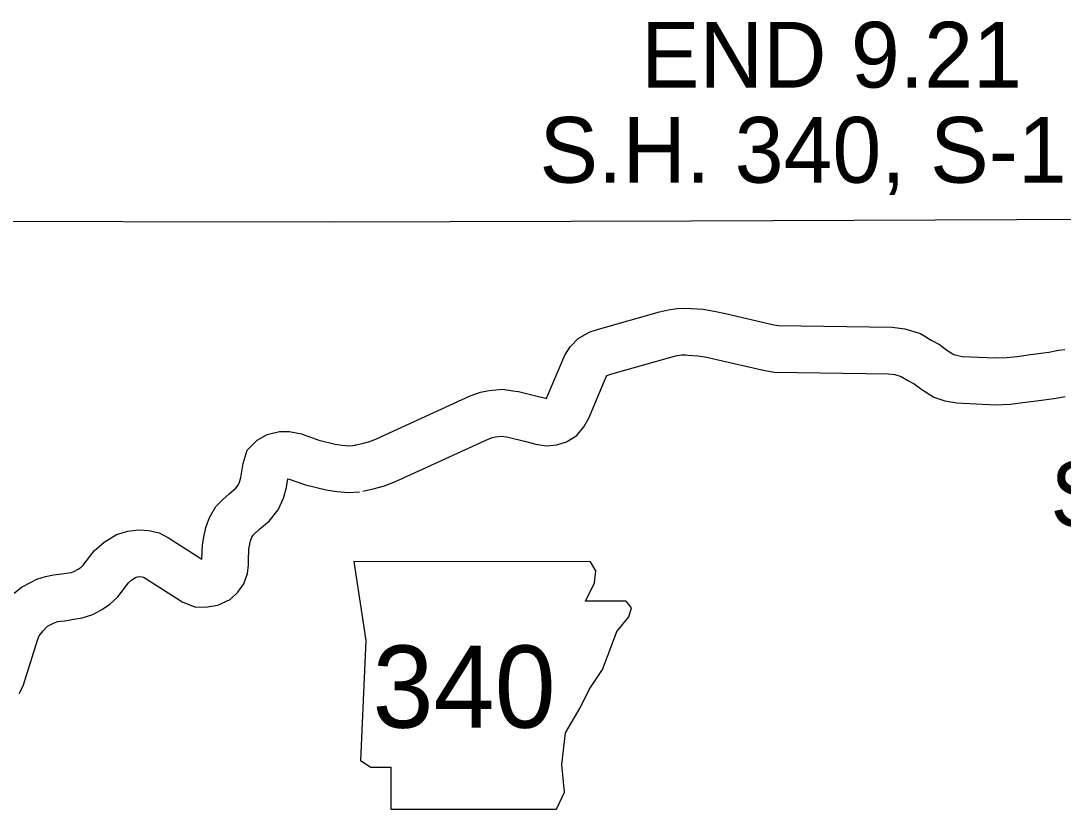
# Model space of a CAD drawing. Extents: x -939622 to -934245, y 1383184 to 1385301.
# Drawn here: x -935683.1 to -935662.99, y 1384355.26 to 1384370.46 of the extents above; entities that cross this region are included whole.
import ezdxf

# ---------------------------------------------------------------- set-up
doc = ezdxf.new("R2010")
doc.units = 0
for name, color, linetype in [('1', 7, 'Continuous'), ('10', 7, 'Continuous'), ('21', 7, 'Continuous'), ('25', 7, 'Continuous')]:
    doc.layers.add(name, color=color, linetype=linetype)

msp = doc.modelspace()

# ---------------------------------------------------------------- linework, layer by layer
at = {"layer": '1'}
msp.add_lwpolyline([(-935691.45, 1384366.591), (-935685.105, 1384366.596), (-935677.145, 1384366.584), (-935670.162, 1384366.6), (-935662.322, 1384366.632), (-935661.605, 1384366.638)], dxfattribs=at)
at = {"layer": '10'}
for points in [[(-935676.693, 1384362.267), (-935676.515, 1384362.306), (-935676.369, 1384362.346), (-935676.223, 1384362.404), (-935674.429, 1384363.226), (-935674.232, 1384363.298), (-935674.067, 1384363.327), (-935673.809, 1384363.355), (-935673.605, 1384363.325), (-935673.501, 1384363.311), (-935673.163, 1384363.225), (-935672.979, 1384363.18), (-935672.961, 1384363.177), (-935672.951, 1384363.194), (-935672.604, 1384364.009), (-935672.503, 1384364.169), (-935672.348, 1384364.335), (-935672.132, 1384364.455), (-935671.958, 1384364.511), (-935670.778, 1384364.849), (-935670.603, 1384364.886), (-935670.446, 1384364.912), (-935670.29, 1384364.918)], [(-935670.29, 1384364.918), (-935669.933, 1384364.895), (-935669.694, 1384364.852), (-935669.508, 1384364.813), (-935668.57, 1384364.595), (-935668.48, 1384364.581), (-935666.293, 1384364.553), (-935666.045, 1384364.519), (-935665.745, 1384364.429), (-935665.535, 1384364.301), (-935665.38, 1384364.216), (-935665.216, 1384364.096), (-935665.101, 1384364.025), (-935665.05, 1384364.008), (-935664.938, 1384363.988), (-935664.297, 1384363.956), (-935664.075, 1384363.966), (-935663.88, 1384363.988), (-935663.624, 1384364.023), (-935663.271, 1384364.068), (-935663.084, 1384364.104), (-935662.961, 1384364.117)], [(-935676.503, 1384361.388), (-935676.3, 1384361.432), (-935676.082, 1384361.492), (-935675.87, 1384361.576), (-935674.086, 1384362.393), (-935673.997, 1384362.426), (-935673.941, 1384362.436), (-935673.827, 1384362.448), (-935673.732, 1384362.434), (-935673.673, 1384362.426), (-935673.38, 1384362.351), (-935673.162, 1384362.298), (-935672.964, 1384362.264), (-935672.761, 1384362.279), (-935672.575, 1384362.337), (-935672.372, 1384362.465), (-935672.236, 1384362.63), (-935672.143, 1384362.795), (-935671.804, 1384363.591), (-935671.788, 1384363.617), (-935671.772, 1384363.625), (-935671.696, 1384363.65), (-935670.561, 1384363.975), (-935670.437, 1384364.002), (-935670.355, 1384364.015), (-935670.278, 1384364.018)], [(-935670.325, 1384364.019), (-935670.041, 1384364), (-935669.866, 1384363.969), (-935669.703, 1384363.934), (-935668.744, 1384363.712), (-935668.558, 1384363.682), (-935666.359, 1384363.653), (-935666.236, 1384363.637), (-935666.115, 1384363.6), (-935665.987, 1384363.522), (-935665.864, 1384363.455), (-935665.72, 1384363.35), (-935665.485, 1384363.203), (-935665.271, 1384363.133), (-935665.041, 1384363.091), (-935664.298, 1384363.055), (-935664.005, 1384363.069), (-935663.769, 1384363.095), (-935663.505, 1384363.131), (-935663.129, 1384363.179), (-935662.951, 1384363.213)], [(-935683.228, 1384359.42), (-935683.088, 1384359.536), (-935682.915, 1384359.63), (-935682.788, 1384359.691), (-935682.621, 1384359.744), (-935682.468, 1384359.778), (-935682.359, 1384359.786), (-935682.216, 1384359.809), (-935682.123, 1384359.823), (-935682.074, 1384359.839), (-935681.993, 1384359.885), (-935681.936, 1384359.922), (-935681.893, 1384359.961), (-935681.685, 1384360.236), (-935681.492, 1384360.407), (-935681.253, 1384360.554), (-935681.034, 1384360.618), (-935680.828, 1384360.646), (-935680.63, 1384360.628), (-935680.427, 1384360.584), (-935680.247, 1384360.492), (-935679.604, 1384360.079), (-935679.604, 1384360.087), (-935679.594, 1384360.356), (-935679.571, 1384360.501), (-935679.53, 1384360.686), (-935679.457, 1384360.883), (-935679.335, 1384361.096), (-935679.209, 1384361.22), (-935679.079, 1384361.339), (-935678.951, 1384361.445), (-935678.906, 1384361.502), (-935678.879, 1384361.562), (-935678.853, 1384361.654), (-935678.811, 1384361.922), (-935678.734, 1384362.176), (-935678.539, 1384362.369), (-935678.347, 1384362.481), (-935678.107, 1384362.536), (-935677.919, 1384362.538), (-935677.687, 1384362.492), (-935677.349, 1384362.375), (-935677.035, 1384362.296), (-935676.899, 1384362.276), (-935676.773, 1384362.265), (-935676.634, 1384362.276)], [(-935683.133, 1384357.487), (-935683.056, 1384357.637), (-935682.769, 1384358.533), (-935682.742, 1384358.597), (-935682.716, 1384358.633), (-935682.666, 1384358.695), (-935682.596, 1384358.775), (-935682.582, 1384358.786), (-935682.505, 1384358.828), (-935682.453, 1384358.853), (-935682.387, 1384358.874), (-935682.338, 1384358.885), (-935682.255, 1384358.891), (-935682.075, 1384358.92), (-935681.917, 1384358.944), (-935681.71, 1384359.01), (-935681.523, 1384359.117), (-935681.384, 1384359.208), (-935681.226, 1384359.351), (-935681.021, 1384359.622), (-935680.954, 1384359.682), (-935680.884, 1384359.724), (-935680.847, 1384359.735), (-935680.807, 1384359.741), (-935680.766, 1384359.737), (-935680.734, 1384359.73), (-935680.697, 1384359.711), (-935679.972, 1384359.246), (-935679.725, 1384359.153), (-935679.495, 1384359.156), (-935679.3, 1384359.188), (-935679.063, 1384359.3), (-935678.914, 1384359.44), (-935678.797, 1384359.605), (-935678.726, 1384359.8), (-935678.707, 1384359.968), (-935678.704, 1384360.057), (-935678.697, 1384360.268), (-935678.686, 1384360.334), (-935678.665, 1384360.431), (-935678.64, 1384360.499), (-935678.616, 1384360.541), (-935678.588, 1384360.569), (-935678.486, 1384360.662), (-935678.306, 1384360.811), (-935678.133, 1384361.028), (-935678.032, 1384361.251), (-935677.972, 1384361.46), (-935677.946, 1384361.626), (-935677.923, 1384361.621), (-935677.606, 1384361.512), (-935677.21, 1384361.412), (-935677.005, 1384361.382), (-935676.777, 1384361.362), (-935676.563, 1384361.379)]]:
    msp.add_lwpolyline(points, dxfattribs=at)
at = {"layer": '21'}
msp.add_lwpolyline([(-935676.674, 1384360.03), (-935676.446, 1384358.507), (-935676.548, 1384356.198), (-935676.344, 1384356.071), (-935675.964, 1384356.071), (-935675.964, 1384355.259), (-935672.766, 1384355.259), (-935672.614, 1384355.589), (-935672.665, 1384356.122), (-935672.589, 1384356.731), (-935672.31, 1384357.213), (-935672.132, 1384357.568), (-935671.878, 1384357.949), (-935671.726, 1384358.355), (-935671.599, 1384358.685), (-935671.371, 1384358.964), (-935671.32, 1384359.142), (-935671.421, 1384359.269), (-935672.208, 1384359.269), (-935672.03, 1384359.624), (-935672.005, 1384359.852), (-935672.11, 1384360.028)], close=True, dxfattribs=at)

# ---------------------------------------------------------------- texts
msp.add_text('340', height=1.584, dxfattribs=at).set_placement((-935676.315, 1384356.829))
at = {"layer": '25'}
for s, p in [('END 9.21', (-935671.135, 1384369.169)), ('S.H. 340, S-1', (-935673.094, 1384367.335)), ('S.H. 94, S-3', (-935663.238, 1384360.702))]:
    msp.add_text(s, height=1.2672, dxfattribs=at).set_placement(p)

doc.saveas('drawing.dxf')
